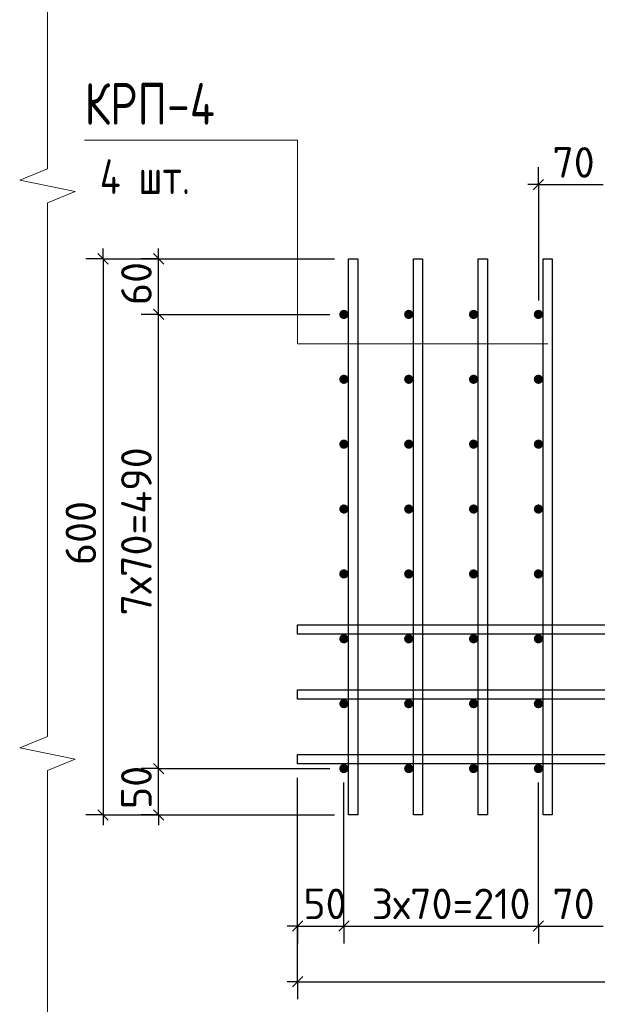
# Model space of a CAD drawing. Header units: millimetres. Extents: x 40580 to 1930067, y -240640 to 81020.
# Tile 358 of 656: x 1105785 to 1109942, y -224764 to -217682. Entities that reach past the tile are written whole.
import ezdxf

# ---------------------------------------------------------------- set-up
doc = ezdxf.new("R2010")
doc.units = ezdxf.units.MM
for name, color, linetype, lineweight in [('Standard', 7, 'Continuous', 25), ('Вспомогательная арматура', 52, 'Continuous', 25), ('Позиционная метка номер позиции', 7, 'Continuous', 13), ('Примечания', 7, 'Continuous', 13)]:
    doc.layers.add(name, color=color, linetype=linetype, lineweight=lineweight)
doc.styles.add('GOST 2.304', font='isocpeur.ttf', dxfattribs={"width": 0.8})
doc.styles.add('ISOCPEUR', font='isocpeur.ttf')

msp = doc.modelspace()

# ---------------------------------------------------------------- hatches: boundary and pattern name
at = {"linetype": 'Continuous', "lineweight": 50, "transparency": 33554687}
for points in [[(1108151.8, -219801.5), (1108149.2, -219788.8), (1108142, -219778), (1108131.2, -219770.7), (1108118.4, -219768.2), (1108105.7, -219770.7), (1108094.9, -219778), (1108087.6, -219788.8), (1108085.1, -219801.5), (1108087.6, -219814.3), (1108094.9, -219825.1), (1108105.7, -219832.3), (1108118.4, -219834.9), (1108131.2, -219832.3), (1108142, -219825.1), (1108149.2, -219814.3)], [(1108618.4, -219801.5), (1108615.9, -219788.8), (1108608.7, -219778), (1108597.9, -219770.7), (1108585.1, -219768.2), (1108572.3, -219770.7), (1108561.5, -219778), (1108554.3, -219788.8), (1108551.8, -219801.5), (1108554.3, -219814.3), (1108561.5, -219825.1), (1108572.3, -219832.3), (1108585.1, -219834.9), (1108597.9, -219832.3), (1108608.7, -219825.1), (1108615.9, -219814.3)], [(1109085.1, -219801.5), (1109082.6, -219788.8), (1109075.3, -219778), (1109064.5, -219770.7), (1109051.8, -219768.2), (1109039, -219770.7), (1109028.2, -219778), (1109021, -219788.8), (1109018.4, -219801.5), (1109021, -219814.3), (1109028.2, -219825.1), (1109039, -219832.3), (1109051.8, -219834.9), (1109064.5, -219832.3), (1109075.3, -219825.1), (1109082.6, -219814.3)], [(1109551.8, -219801.5), (1109549.2, -219788.8), (1109542, -219778), (1109531.2, -219770.7), (1109518.4, -219768.2), (1109505.7, -219770.7), (1109494.9, -219778), (1109487.6, -219788.8), (1109485.1, -219801.5), (1109487.6, -219814.3), (1109494.9, -219825.1), (1109505.7, -219832.3), (1109518.4, -219834.9), (1109531.2, -219832.3), (1109542, -219825.1), (1109549.2, -219814.3)], [(1108151.8, -220268.2), (1108149.2, -220255.5), (1108142, -220244.6), (1108131.2, -220237.4), (1108118.4, -220234.9), (1108105.7, -220237.4), (1108094.9, -220244.6), (1108087.6, -220255.5), (1108085.1, -220268.2), (1108087.6, -220281), (1108094.9, -220291.8), (1108105.7, -220299), (1108118.4, -220301.5), (1108131.2, -220299), (1108142, -220291.8), (1108149.2, -220281)], [(1108618.4, -220268.2), (1108615.9, -220255.5), (1108608.7, -220244.6), (1108597.9, -220237.4), (1108585.1, -220234.9), (1108572.3, -220237.4), (1108561.5, -220244.6), (1108554.3, -220255.5), (1108551.8, -220268.2), (1108554.3, -220281), (1108561.5, -220291.8), (1108572.3, -220299), (1108585.1, -220301.5), (1108597.9, -220299), (1108608.7, -220291.8), (1108615.9, -220281)], [(1109085.1, -220268.2), (1109082.6, -220255.5), (1109075.3, -220244.6), (1109064.5, -220237.4), (1109051.8, -220234.9), (1109039, -220237.4), (1109028.2, -220244.6), (1109021, -220255.5), (1109018.4, -220268.2), (1109021, -220281), (1109028.2, -220291.8), (1109039, -220299), (1109051.8, -220301.5), (1109064.5, -220299), (1109075.3, -220291.8), (1109082.6, -220281)], [(1109551.8, -220268.2), (1109549.2, -220255.5), (1109542, -220244.6), (1109531.2, -220237.4), (1109518.4, -220234.9), (1109505.7, -220237.4), (1109494.9, -220244.6), (1109487.6, -220255.5), (1109485.1, -220268.2), (1109487.6, -220281), (1109494.9, -220291.8), (1109505.7, -220299), (1109518.4, -220301.5), (1109531.2, -220299), (1109542, -220291.8), (1109549.2, -220281)], [(1108151.8, -220734.9), (1108149.2, -220722.1), (1108142, -220711.3), (1108131.2, -220704.1), (1108118.4, -220701.5), (1108105.7, -220704.1), (1108094.9, -220711.3), (1108087.6, -220722.1), (1108085.1, -220734.9), (1108087.6, -220747.6), (1108094.9, -220758.4), (1108105.7, -220765.7), (1108118.4, -220768.2), (1108131.2, -220765.7), (1108142, -220758.4), (1108149.2, -220747.6)], [(1108618.4, -220734.9), (1108615.9, -220722.1), (1108608.7, -220711.3), (1108597.9, -220704.1), (1108585.1, -220701.5), (1108572.3, -220704.1), (1108561.5, -220711.3), (1108554.3, -220722.1), (1108551.8, -220734.9), (1108554.3, -220747.6), (1108561.5, -220758.4), (1108572.3, -220765.7), (1108585.1, -220768.2), (1108597.9, -220765.7), (1108608.7, -220758.4), (1108615.9, -220747.6)], [(1109085.1, -220734.9), (1109082.6, -220722.1), (1109075.3, -220711.3), (1109064.5, -220704.1), (1109051.8, -220701.5), (1109039, -220704.1), (1109028.2, -220711.3), (1109021, -220722.1), (1109018.4, -220734.9), (1109021, -220747.6), (1109028.2, -220758.4), (1109039, -220765.7), (1109051.8, -220768.2), (1109064.5, -220765.7), (1109075.3, -220758.4), (1109082.6, -220747.6)], [(1109551.8, -220734.9), (1109549.2, -220722.1), (1109542, -220711.3), (1109531.2, -220704.1), (1109518.4, -220701.5), (1109505.7, -220704.1), (1109494.9, -220711.3), (1109487.6, -220722.1), (1109485.1, -220734.9), (1109487.6, -220747.6), (1109494.9, -220758.4), (1109505.7, -220765.7), (1109518.4, -220768.2), (1109531.2, -220765.7), (1109542, -220758.4), (1109549.2, -220747.6)], [(1108151.8, -221201.5), (1108149.2, -221188.8), (1108142, -221178), (1108131.2, -221170.7), (1108118.4, -221168.2), (1108105.7, -221170.7), (1108094.9, -221178), (1108087.6, -221188.8), (1108085.1, -221201.5), (1108087.6, -221214.3), (1108094.9, -221225.1), (1108105.7, -221232.3), (1108118.4, -221234.9), (1108131.2, -221232.3), (1108142, -221225.1), (1108149.2, -221214.3)], [(1108618.4, -221201.5), (1108615.9, -221188.8), (1108608.7, -221178), (1108597.9, -221170.7), (1108585.1, -221168.2), (1108572.3, -221170.7), (1108561.5, -221178), (1108554.3, -221188.8), (1108551.8, -221201.5), (1108554.3, -221214.3), (1108561.5, -221225.1), (1108572.3, -221232.3), (1108585.1, -221234.9), (1108597.9, -221232.3), (1108608.7, -221225.1), (1108615.9, -221214.3)], [(1109085.1, -221201.5), (1109082.6, -221188.8), (1109075.3, -221178), (1109064.5, -221170.7), (1109051.8, -221168.2), (1109039, -221170.7), (1109028.2, -221178), (1109021, -221188.8), (1109018.4, -221201.5), (1109021, -221214.3), (1109028.2, -221225.1), (1109039, -221232.3), (1109051.8, -221234.9), (1109064.5, -221232.3), (1109075.3, -221225.1), (1109082.6, -221214.3)], [(1109551.8, -221201.5), (1109549.2, -221188.8), (1109542, -221178), (1109531.2, -221170.7), (1109518.4, -221168.2), (1109505.7, -221170.7), (1109494.9, -221178), (1109487.6, -221188.8), (1109485.1, -221201.5), (1109487.6, -221214.3), (1109494.9, -221225.1), (1109505.7, -221232.3), (1109518.4, -221234.9), (1109531.2, -221232.3), (1109542, -221225.1), (1109549.2, -221214.3)], [(1108151.8, -221668.2), (1108149.2, -221655.5), (1108142, -221644.6), (1108131.2, -221637.4), (1108118.4, -221634.9), (1108105.7, -221637.4), (1108094.9, -221644.6), (1108087.6, -221655.5), (1108085.1, -221668.2), (1108087.6, -221681), (1108094.9, -221691.8), (1108105.7, -221699), (1108118.4, -221701.5), (1108131.2, -221699), (1108142, -221691.8), (1108149.2, -221681)], [(1108618.4, -221668.2), (1108615.9, -221655.5), (1108608.7, -221644.6), (1108597.9, -221637.4), (1108585.1, -221634.9), (1108572.3, -221637.4), (1108561.5, -221644.6), (1108554.3, -221655.5), (1108551.8, -221668.2), (1108554.3, -221681), (1108561.5, -221691.8), (1108572.3, -221699), (1108585.1, -221701.5), (1108597.9, -221699), (1108608.7, -221691.8), (1108615.9, -221681)], [(1109085.1, -221668.2), (1109082.6, -221655.5), (1109075.3, -221644.6), (1109064.5, -221637.4), (1109051.8, -221634.9), (1109039, -221637.4), (1109028.2, -221644.6), (1109021, -221655.5), (1109018.4, -221668.2), (1109021, -221681), (1109028.2, -221691.8), (1109039, -221699), (1109051.8, -221701.5), (1109064.5, -221699), (1109075.3, -221691.8), (1109082.6, -221681)], [(1109551.8, -221668.2), (1109549.2, -221655.5), (1109542, -221644.6), (1109531.2, -221637.4), (1109518.4, -221634.9), (1109505.7, -221637.4), (1109494.9, -221644.6), (1109487.6, -221655.5), (1109485.1, -221668.2), (1109487.6, -221681), (1109494.9, -221691.8), (1109505.7, -221699), (1109518.4, -221701.5), (1109531.2, -221699), (1109542, -221691.8), (1109549.2, -221681)], [(1108151.8, -222134.9), (1108149.2, -222122.1), (1108142, -222111.3), (1108131.2, -222104.1), (1108118.4, -222101.5), (1108105.7, -222104.1), (1108094.9, -222111.3), (1108087.6, -222122.1), (1108085.1, -222134.9), (1108087.6, -222147.6), (1108094.9, -222158.4), (1108105.7, -222165.7), (1108118.4, -222168.2), (1108131.2, -222165.7), (1108142, -222158.4), (1108149.2, -222147.6)], [(1108618.4, -222134.9), (1108615.9, -222122.1), (1108608.7, -222111.3), (1108597.9, -222104.1), (1108585.1, -222101.5), (1108572.3, -222104.1), (1108561.5, -222111.3), (1108554.3, -222122.1), (1108551.8, -222134.9), (1108554.3, -222147.6), (1108561.5, -222158.4), (1108572.3, -222165.7), (1108585.1, -222168.2), (1108597.9, -222165.7), (1108608.7, -222158.4), (1108615.9, -222147.6)], [(1109085.1, -222134.9), (1109082.6, -222122.1), (1109075.3, -222111.3), (1109064.5, -222104.1), (1109051.8, -222101.5), (1109039, -222104.1), (1109028.2, -222111.3), (1109021, -222122.1), (1109018.4, -222134.9), (1109021, -222147.6), (1109028.2, -222158.4), (1109039, -222165.7), (1109051.8, -222168.2), (1109064.5, -222165.7), (1109075.3, -222158.4), (1109082.6, -222147.6)], [(1109551.8, -222134.9), (1109549.2, -222122.1), (1109542, -222111.3), (1109531.2, -222104.1), (1109518.4, -222101.5), (1109505.7, -222104.1), (1109494.9, -222111.3), (1109487.6, -222122.1), (1109485.1, -222134.9), (1109487.6, -222147.6), (1109494.9, -222158.4), (1109505.7, -222165.7), (1109518.4, -222168.2), (1109531.2, -222165.7), (1109542, -222158.4), (1109549.2, -222147.6)], [(1108151.8, -222601.5), (1108149.2, -222588.8), (1108142, -222578), (1108131.2, -222570.7), (1108118.4, -222568.2), (1108105.7, -222570.7), (1108094.9, -222578), (1108087.6, -222588.8), (1108085.1, -222601.5), (1108087.6, -222614.3), (1108094.9, -222625.1), (1108105.7, -222632.3), (1108118.4, -222634.9), (1108131.2, -222632.3), (1108142, -222625.1), (1108149.2, -222614.3)], [(1108618.4, -222601.5), (1108615.9, -222588.8), (1108608.7, -222578), (1108597.9, -222570.7), (1108585.1, -222568.2), (1108572.3, -222570.7), (1108561.5, -222578), (1108554.3, -222588.8), (1108551.8, -222601.5), (1108554.3, -222614.3), (1108561.5, -222625.1), (1108572.3, -222632.3), (1108585.1, -222634.9), (1108597.9, -222632.3), (1108608.7, -222625.1), (1108615.9, -222614.3)], [(1109085.1, -222601.5), (1109082.6, -222588.8), (1109075.3, -222578), (1109064.5, -222570.7), (1109051.8, -222568.2), (1109039, -222570.7), (1109028.2, -222578), (1109021, -222588.8), (1109018.4, -222601.5), (1109021, -222614.3), (1109028.2, -222625.1), (1109039, -222632.3), (1109051.8, -222634.9), (1109064.5, -222632.3), (1109075.3, -222625.1), (1109082.6, -222614.3)], [(1109551.8, -222601.5), (1109549.2, -222588.8), (1109542, -222578), (1109531.2, -222570.7), (1109518.4, -222568.2), (1109505.7, -222570.7), (1109494.9, -222578), (1109487.6, -222588.8), (1109485.1, -222601.5), (1109487.6, -222614.3), (1109494.9, -222625.1), (1109505.7, -222632.3), (1109518.4, -222634.9), (1109531.2, -222632.3), (1109542, -222625.1), (1109549.2, -222614.3)], [(1108151.8, -223068.2), (1108149.2, -223055.4), (1108142, -223044.6), (1108131.2, -223037.4), (1108118.4, -223034.9), (1108105.7, -223037.4), (1108094.9, -223044.6), (1108087.6, -223055.4), (1108085.1, -223068.2), (1108087.6, -223081), (1108094.9, -223091.8), (1108105.7, -223099), (1108118.4, -223101.5), (1108131.2, -223099), (1108142, -223091.8), (1108149.2, -223081)], [(1108618.4, -223068.2), (1108615.9, -223055.4), (1108608.7, -223044.6), (1108597.9, -223037.4), (1108585.1, -223034.9), (1108572.3, -223037.4), (1108561.5, -223044.6), (1108554.3, -223055.4), (1108551.8, -223068.2), (1108554.3, -223081), (1108561.5, -223091.8), (1108572.3, -223099), (1108585.1, -223101.5), (1108597.9, -223099), (1108608.7, -223091.8), (1108615.9, -223081)], [(1109085.1, -223068.2), (1109082.6, -223055.4), (1109075.3, -223044.6), (1109064.5, -223037.4), (1109051.8, -223034.9), (1109039, -223037.4), (1109028.2, -223044.6), (1109021, -223055.4), (1109018.4, -223068.2), (1109021, -223081), (1109028.2, -223091.8), (1109039, -223099), (1109051.8, -223101.5), (1109064.5, -223099), (1109075.3, -223091.8), (1109082.6, -223081)], [(1109551.8, -223068.2), (1109549.2, -223055.4), (1109542, -223044.6), (1109531.2, -223037.4), (1109518.4, -223034.9), (1109505.7, -223037.4), (1109494.9, -223044.6), (1109487.6, -223055.4), (1109485.1, -223068.2), (1109487.6, -223081), (1109494.9, -223091.8), (1109505.7, -223099), (1109518.4, -223101.5), (1109531.2, -223099), (1109542, -223091.8), (1109549.2, -223081)]]:
    msp.add_hatch(color=7, dxfattribs=at).paths.add_polyline_path(points)

# ---------------------------------------------------------------- linework, layer by layer
at = {"layer": 'Standard', "color": 251, "linetype": 'Continuous', "lineweight": -3, "true_color": 0x656565, "transparency": 33554687}
for p, q in [((1109518.4, -218868.2), (1109518.4, -218743.2)), ((1109518.4, -218868.2), (1109518.4, -218993.2)), ((1109518.4, -218868.2), (1109518.4, -219701.5)), ((1106385.1, -219401.5), (1106260.1, -219401.5)), ((1106385.1, -219401.5), (1106510.1, -219401.5)), ((1106385.1, -219401.5), (1108051.8, -219401.5)), ((1106785.1, -219401.5), (1106660.1, -219401.5)), ((1106785.1, -219401.5), (1106910.1, -219401.5)), ((1106785.1, -219401.5), (1108051.8, -219401.5)), ((1106785.1, -219801.5), (1106660.1, -219801.5)), ((1106785.1, -219801.5), (1106910.1, -219801.5)), ((1106785.1, -219801.5), (1108018.4, -219801.5)), ((1106785.1, -223068.2), (1106660.1, -223068.2)), ((1106785.1, -223068.2), (1106910.1, -223068.2)), ((1107785.1, -224601.5), (1107785.1, -223134.9)), ((1107785.1, -224201.5), (1107785.1, -223134.9)), ((1106385.1, -223401.5), (1106260.1, -223401.5)), ((1106385.1, -223401.5), (1106510.1, -223401.5)), ((1106385.1, -223401.5), (1108051.8, -223401.5)), ((1106785.1, -223401.5), (1106660.1, -223401.5)), ((1106785.1, -223401.5), (1106910.1, -223401.5)), ((1106785.1, -223401.5), (1108051.8, -223401.5)), ((1107785.1, -224201.5), (1107785.1, -224076.5)), ((1108118.4, -224201.5), (1108118.4, -224076.5)), ((1109518.4, -224201.5), (1109518.4, -224076.5)), ((1107785.1, -224201.5), (1107785.1, -224326.5)), ((1108118.4, -224201.5), (1108118.4, -224326.5)), ((1109518.4, -224201.5), (1109518.4, -224326.5)), ((1107785.1, -224601.5), (1107785.1, -224476.5)), ((1107785.1, -224601.5), (1107785.1, -224726.5))]:
    msp.add_line(p, q, dxfattribs=at)
at = {"layer": 'Standard', "color": 7, "linetype": 'Continuous', "lineweight": 25, "transparency": 33554687}
for p, q in [((1109480.9, -218905.7), (1109555.9, -218830.7)), ((1106347.6, -219364), (1106422.6, -219439)), ((1106822.6, -219439), (1106747.6, -219364)), ((1106822.6, -219839), (1106747.6, -219764)), ((1106822.6, -223105.7), (1106747.6, -223030.7)), ((1106347.6, -223364), (1106422.6, -223439)), ((1106822.6, -223439), (1106747.6, -223364)), ((1107747.6, -224239), (1107822.6, -224164)), ((1108080.9, -224239), (1108155.9, -224164)), ((1109480.9, -224239), (1109555.9, -224164)), ((1107747.6, -224639), (1107822.6, -224564))]:
    msp.add_line(p, q, dxfattribs=at)
at = {"layer": 'Standard', "color": 7, "linetype": 'Continuous', "lineweight": -3, "transparency": 33554687}
for p, q in [((1109518.4, -218868.2), (1109443.4, -218868.2)), ((1109518.4, -218868.2), (1109985.1, -218868.2)), ((1106385.1, -219401.5), (1106385.1, -219326.5)), ((1106785.1, -219401.5), (1106785.1, -219326.5)), ((1106785.1, -219801.5), (1106785.1, -219401.5)), ((1106785.1, -223068.2), (1106785.1, -219801.5)), ((1106785.1, -223401.5), (1106785.1, -223068.2)), ((1106385.1, -223401.5), (1106385.1, -223476.5)), ((1106785.1, -223401.5), (1106785.1, -223476.5)), ((1107785.1, -224201.5), (1107710.1, -224201.5)), ((1107785.1, -224201.5), (1108118.4, -224201.5)), ((1108118.4, -224201.5), (1109518.4, -224201.5)), ((1109518.4, -224201.5), (1109985.1, -224201.5)), ((1107785.1, -224601.5), (1107710.1, -224601.5)), ((1107785.1, -224601.5), (1113518.4, -224601.5))]:
    msp.add_line(p, q, dxfattribs=at)
msp.add_lwpolyline([(1106385.1, -219401.5), (1106385.1, -221667.5), (1106385.1, -221667.5), (1106385.1, -223401.5)], dxfattribs=at)
at = {"layer": 'Standard', "color": 251, "linetype": 'Continuous', "lineweight": -3, "true_color": 0x656565, "transparency": 33554687}
for points in [[(1106785.1, -223068.2), (1107021.8, -223068.2), (1107021.8, -223068.2), (1108018.4, -223068.2)], [(1108118.4, -224201.5), (1108118.4, -224184.5), (1108118.4, -224184.5), (1108118.4, -224184.5), (1108118.4, -224184.5), (1108118.4, -224184.5), (1108118.4, -224184.5), (1108118.4, -224184.5), (1108118.4, -224184.5), (1108118.4, -224184.5), (1108118.4, -224184.5), (1108118.4, -224184.5), (1108118.4, -224184.5), (1108118.4, -223747.4), (1108118.4, -223747.4), (1108118.4, -223168.2)], [(1109518.4, -224201.5), (1109518.4, -224184.5), (1109518.4, -224184.5), (1109518.4, -224184.5), (1109518.4, -224184.5), (1109518.4, -224184.5), (1109518.4, -224184.5), (1109518.4, -224184.5), (1109518.4, -224184.5), (1109518.4, -224184.5), (1109518.4, -224184.5), (1109518.4, -223168.2)]]:
    msp.add_lwpolyline(points, dxfattribs=at)
at = {"layer": 'Вспомогательная арматура', "color": 7, "linetype": 'Continuous', "lineweight": 25, "transparency": 33554687}
for points in [[(1108151.8, -223401.5), (1108151.8, -219401.5), (1108218.4, -219401.5), (1108218.4, -223401.5), (1108151.8, -223401.5)], [(1108151.8, -223401.5), (1108151.8, -219401.5), (1108218.4, -219401.5), (1108218.4, -223401.5), (1108151.8, -223401.5)], [(1108618.4, -223401.5), (1108618.4, -219401.5), (1108685.1, -219401.5), (1108685.1, -223401.5), (1108618.4, -223401.5)], [(1108618.4, -223401.5), (1108618.4, -219401.5), (1108685.1, -219401.5), (1108685.1, -223401.5), (1108618.4, -223401.5)], [(1109085.1, -223401.5), (1109085.1, -219401.5), (1109151.8, -219401.5), (1109151.8, -223401.5), (1109085.1, -223401.5)], [(1109085.1, -223401.5), (1109085.1, -219401.5), (1109151.8, -219401.5), (1109151.8, -223401.5), (1109085.1, -223401.5)], [(1109551.8, -223401.5), (1109551.8, -219401.5), (1109618.4, -219401.5), (1109618.4, -223401.5), (1109551.8, -223401.5)], [(1109551.8, -223401.5), (1109551.8, -219401.5), (1109618.4, -219401.5), (1109618.4, -223401.5), (1109551.8, -223401.5)], [(1107785.1, -222034.9), (1113518.4, -222034.9), (1113518.4, -222101.5), (1107785.1, -222101.5), (1107785.1, -222034.9)], [(1107785.1, -222034.9), (1113518.4, -222034.9), (1113518.4, -222101.5), (1107785.1, -222101.5), (1107785.1, -222034.9)], [(1107785.1, -222501.5), (1113518.4, -222501.5), (1113518.4, -222568.2), (1107785.1, -222568.2), (1107785.1, -222501.5)], [(1107785.1, -222501.5), (1113518.4, -222501.5), (1113518.4, -222568.2), (1107785.1, -222568.2), (1107785.1, -222501.5)], [(1107785.1, -222968.2), (1113518.4, -222968.2), (1113518.4, -223034.9), (1107785.1, -223034.9), (1107785.1, -222968.2)], [(1107785.1, -222968.2), (1113518.4, -222968.2), (1113518.4, -223034.9), (1107785.1, -223034.9), (1107785.1, -222968.2)]]:
    msp.add_lwpolyline(points, dxfattribs=at)
at = {"layer": 'Позиционная метка номер позиции', "color": 7, "linetype": 'Continuous', "lineweight": 13, "transparency": 33554687}
msp.add_lwpolyline([(1109585.1, -220014.3), (1107785.1, -220014.3), (1107785.1, -218547.7), (1106251.8, -218547.7)], dxfattribs=at)
at = {"layer": 'Примечания', "color": 7, "linetype": 'Continuous', "lineweight": 13, "transparency": 33554687}
for p, q in [((1105985.1, -218754), (1105985.1, -216834.9)), ((1105785.1, -218835.7), (1105985.1, -218754)), ((1106185.1, -218917.4), (1105785.1, -218835.7)), ((1105985.1, -218999), (1106185.1, -218917.4)), ((1105985.1, -220918.2), (1105985.1, -218999)), ((1105985.1, -222837.4), (1105985.1, -220918.2)), ((1105785.1, -222919), (1105985.1, -222837.4)), ((1106185.1, -223000.7), (1105785.1, -222919)), ((1105985.1, -223082.4), (1106185.1, -223000.7)), ((1105985.1, -225001.5), (1105985.1, -223082.4))]:
    msp.add_line(p, q, dxfattribs=at)

# ---------------------------------------------------------------- texts
at = {"layer": 'Standard', "color": 7, "linetype": 'Continuous', "lineweight": 25, "transparency": 33554687, "char_height": 220, "attachment_point": 7, "style": 'ISOCPEUR'}
for s, insert, width in [('70', (1109618.8, -218818.2), 391.305), ('50', (1107826.6, -224151.5), 375.735), ('3х70=210', (1108318.1, -224151.5), 1125.9), ('70', (1109618.8, -224151.5), 391.305)]:
    msp.add_mtext(s, dxfattribs=dict(at, insert=insert, width=width))
at = {"layer": 'Standard', "color": 7, "linetype": 'Continuous', "lineweight": 25, "transparency": 33554687, "char_height": 220, "attachment_point": 7, "rotation": 90, "style": 'ISOCPEUR'}
for s, insert, width in [('60', (1106735.1, -219734.5), 391.311), ('7х70=490', (1106735.1, -221966.5), 1188.363), ('600', (1106335.1, -221604.9), 531.973), ('50', (1106735.1, -223360), 375.747)]:
    msp.add_mtext(s, dxfattribs=dict(at, insert=insert, width=width))
at = {"layer": 'Примечания', "color": 7, "linetype": 'Continuous', "lineweight": 25, "transparency": 33554687, "attachment_point": 7, "style": 'GOST 2.304'}
for s, insert, char_height, width in [('КРП-4', (1106251.8, -218437.7), 300, 1087.775), ('4\\~шт.', (1106361.8, -218935.7), 250, 835.504)]:
    msp.add_mtext(s, dxfattribs=dict(at, insert=insert, char_height=char_height, width=width))

doc.saveas('drawing.dxf')
